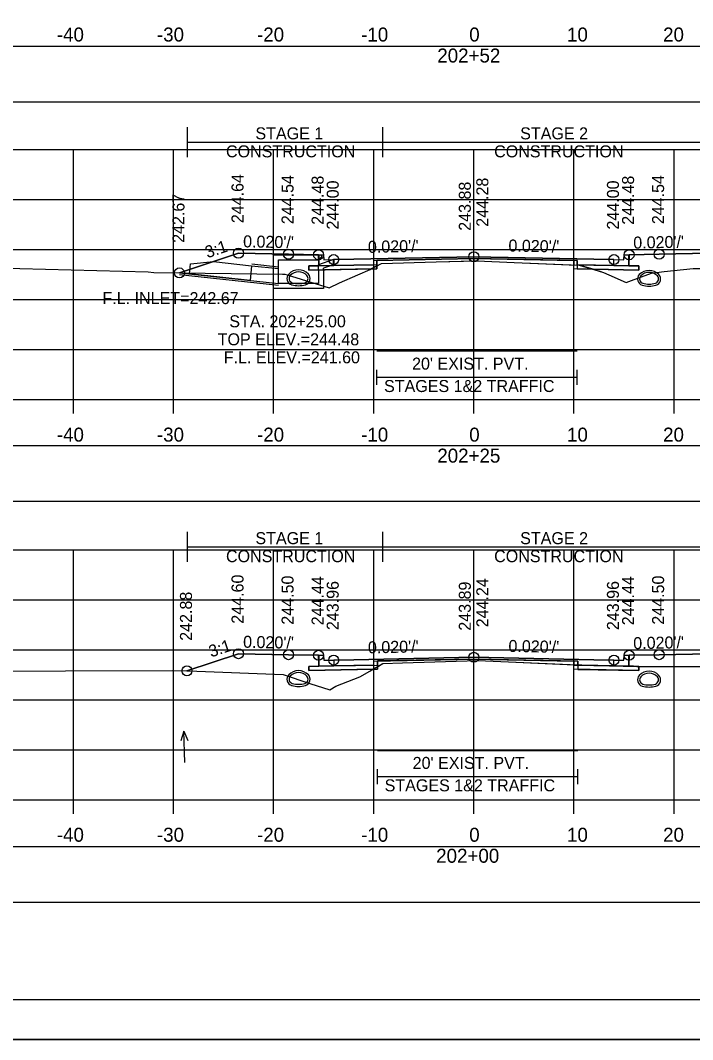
# Model space of a CAD drawing. Extents: x 1369627 to 1374022, y 380035 to 398173.
# Drawn here: x 1372053.2 to 1372120.4, y 380678.8 to 380780.7 of the extents above; entities that cross this region are included whole.
import ezdxf

# ---------------------------------------------------------------- set-up
doc = ezdxf.new("R2010")
doc.units = 0
for name, color, linetype in [('Default', 7, 'Continuous'), ('R_Alt Surface', 7, 'Continuous'), ('R_Axis', 7, 'Continuous'), ('R_Axis Annot', 7, 'Continuous'), ('R_Border', 7, 'Continuous'), ('R_Border Notes', 7, 'Continuous'), ('R_Drive', 7, 'Continuous'), ('R_Exist Surface', 7, 'Continuous'), ('R_Fin Surface', 7, 'Continuous'), ('R_Grid', 7, 'Continuous'), ('R_MOT', 7, 'Continuous'), ('R_No Plot', 7, 'Continuous'), ('R_Water', 7, 'Continuous'), ('R_Water Annot', 7, 'Continuous'), ('R_Xsect Elev', 7, 'Continuous'), ('R_Xsect Slope', 7, 'Continuous'), ('T_Vehicle Path Rt', 7, 'Continuous')]:
    doc.layers.add(name, color=color, linetype=linetype)

msp = doc.modelspace()

# ---------------------------------------------------------------- linework, layer by layer
at = {"layer": 'Default'}
for p, q in [((1372088.85, 380744.26), (1372088.85, 380745.76)), ((1372088.85, 380745.01), (1372108.85, 380745.01)), ((1372108.85, 380744.26), (1372108.85, 380745.76)), ((1372088.92, 380704.34), (1372088.92, 380705.84)), ((1372108.92, 380704.34), (1372108.92, 380705.84)), ((1372088.92, 380705.09), (1372108.92, 380705.09))]:
    msp.add_line(p, q, dxfattribs=at)
for points in [[(1371948.53, 380772.53), (1372248.53, 380772.53), (1372248.53, 380778.06), (1371948.53, 380778.06)], [(1372083.02, 380757.25), (1372083.52, 380757.25), (1372083.53, 380756.75), (1372084.53, 380756.77), (1372084.53, 380756.18), (1372083.03, 380756.15)], [(1372113.53, 380756.75), (1372113.54, 380757.25), (1372114.04, 380757.25), (1372114.03, 380756.15), (1372112.53, 380756.18), (1372112.53, 380756.77)], [(1371948.53, 380732.62), (1372248.53, 380732.62), (1372248.53, 380738.14), (1371948.53, 380738.14)], [(1372083.02, 380717.21), (1372083.52, 380717.21), (1372083.53, 380716.71), (1372084.53, 380716.73), (1372084.53, 380716.15), (1372083.03, 380716.12)], [(1372113.53, 380716.71), (1372113.54, 380717.21), (1372114.04, 380717.21), (1372114.03, 380716.12), (1372112.53, 380716.15), (1372112.53, 380716.73)], [(1371948.53, 380692.54), (1372248.53, 380692.54), (1372248.53, 380698.06), (1371948.53, 380698.06)]]:
    msp.add_lwpolyline(points, close=True, dxfattribs=at)
at = {"layer": 'R_Alt Surface'}
for points in [[(1372083.03, 380757.25), (1372083.03, 380756.15), (1372084.53, 380756.18), (1372088.85, 380756.27), (1372088.85, 380756.69), (1372098.53, 380756.88), (1372108.85, 380756.67), (1372108.85, 380756.26), (1372112.53, 380756.18), (1372114.03, 380756.15), (1372114.03, 380757.25)], [(1372083.03, 380717.22), (1372083.03, 380716.12), (1372084.53, 380716.15), (1372088.92, 380716.24), (1372088.92, 380716.65), (1372098.53, 380716.84), (1372108.92, 380716.64), (1372108.92, 380716.22), (1372112.53, 380716.15), (1372114.03, 380716.12), (1372114.03, 380717.22)]]:
    msp.add_lwpolyline(points, dxfattribs=at)
for points in [[(1372082.03, 380756.13), (1372083.03, 380756.15), (1372084.53, 380756.18), (1372088.85, 380756.27), (1372088.85, 380755.85), (1372082.03, 380755.72)], [(1372115.03, 380756.13), (1372114.03, 380756.15), (1372112.53, 380756.18), (1372108.85, 380756.26), (1372108.85, 380755.84), (1372115.03, 380755.72)], [(1372082.03, 380716.1), (1372083.03, 380716.12), (1372084.53, 380716.15), (1372088.92, 380716.24), (1372088.92, 380715.82), (1372082.03, 380715.68)], [(1372115.03, 380716.1), (1372114.03, 380716.12), (1372112.53, 380716.15), (1372108.92, 380716.22), (1372108.92, 380715.8), (1372115.03, 380715.68)]]:
    msp.add_lwpolyline(points, close=True, dxfattribs=at)
at = {"layer": 'R_Axis'}
for p, q in [((1371948.53, 380742.77), (1372248.53, 380742.77)), ((1372058.53, 380741.37), (1372058.53, 380742.77)), ((1372068.53, 380741.37), (1372068.53, 380742.77)), ((1372078.53, 380741.37), (1372078.53, 380742.77)), ((1372088.53, 380741.37), (1372088.53, 380742.77)), ((1372098.53, 380741.37), (1372098.53, 380742.77)), ((1372108.53, 380741.37), (1372108.53, 380742.77)), ((1372118.53, 380741.37), (1372118.53, 380742.77)), ((1371948.53, 380702.77), (1372248.53, 380702.77)), ((1372058.53, 380701.37), (1372058.53, 380702.77)), ((1372068.53, 380701.37), (1372068.53, 380702.77)), ((1372078.53, 380701.37), (1372078.53, 380702.77)), ((1372088.53, 380701.37), (1372088.53, 380702.77)), ((1372098.53, 380701.37), (1372098.53, 380702.77)), ((1372108.53, 380701.37), (1372108.53, 380702.77)), ((1372118.53, 380701.37), (1372118.53, 380702.77))]:
    msp.add_line(p, q, dxfattribs=at)
at = {"layer": 'R_Border'}
msp.add_line((1372256.71, 380682.77), (1371940.53, 380682.77), dxfattribs=at)
at = {"layer": 'R_Drive'}
for centre, radius, start, end in [((1372080.51, 380754.88), 0.646, 136.3515, 253.9529), ((1372080.51, 380754.88), 0.646, 136.3515, 253.9529), ((1372081.02, 380754.39), 1.35, 43.6485, 136.3515), ((1372081.02, 380754.39), 1.35, 43.6485, 136.3515), ((1372080.51, 380754.88), 0.438, 136.3515, 253.9529), ((1372080.51, 380754.88), 0.438, 136.3515, 253.9529), ((1372081.02, 380754.39), 1.15, 43.6485, 136.3515), ((1372081.02, 380754.39), 1.15, 43.6485, 136.3515), ((1372081.53, 380754.88), 0.438, 286.0471, 43.6485), ((1372081.53, 380754.88), 0.438, 286.0471, 43.6485), ((1372081.53, 380754.88), 0.646, 286.0471, 43.6485), ((1372081.53, 380754.88), 0.646, 286.0471, 43.6485), ((1372115.53, 380754.83), 0.646, 136.3515, 253.9529), ((1372116.04, 380754.34), 1.35, 43.6485, 136.3515), ((1372116.04, 380754.34), 1.15, 43.6485, 136.3515), ((1372116.55, 380754.83), 0.646, 286.0471, 43.6485), ((1372081.02, 380756.66), 2.5, 253.9529, 286.0471), ((1372081.02, 380756.66), 2.5, 253.9529, 286.0471), ((1372081.02, 380756.66), 2.29, 253.9529, 286.0471), ((1372081.02, 380756.66), 2.29, 253.9529, 286.0471), ((1372115.53, 380754.83), 0.438, 136.3515, 253.9529), ((1372116.04, 380756.61), 2.5, 253.9529, 286.0471), ((1372116.04, 380756.61), 2.29, 253.9529, 286.0471), ((1372116.55, 380754.83), 0.438, 286.0471, 43.6485), ((1372081.02, 380714.33), 1.35, 43.6485, 136.3515), ((1372081.02, 380714.33), 1.15, 43.6485, 136.3515), ((1372116.04, 380714.27), 1.35, 43.6485, 136.3515), ((1372080.51, 380714.82), 0.646, 136.3515, 253.9529), ((1372080.51, 380714.82), 0.438, 136.3515, 253.9529), ((1372081.53, 380714.82), 0.438, 286.0471, 43.6485), ((1372081.53, 380714.82), 0.646, 286.0471, 43.6485), ((1372115.53, 380714.76), 0.646, 136.3515, 253.9529), ((1372115.53, 380714.76), 0.438, 136.3515, 253.9529), ((1372116.04, 380714.27), 1.15, 43.6485, 136.3515), ((1372116.55, 380714.76), 0.438, 286.0471, 43.6485), ((1372116.55, 380714.76), 0.646, 286.0471, 43.6485), ((1372081.02, 380716.6), 2.5, 253.9529, 286.0471), ((1372081.02, 380716.6), 2.29, 253.9529, 286.0471), ((1372116.04, 380716.54), 2.5, 253.9529, 286.0471), ((1372116.04, 380716.54), 2.29, 253.9529, 286.0471)]:
    msp.add_arc(centre, radius, start, end, dxfattribs=at)
at = {"layer": 'R_Exist Surface'}
for points in [[(1372050.58, 380755.94), (1372066.01, 380755.54), (1372066.57, 380755.48), (1372079.41, 380755.3), (1372079.66, 380755.3), (1372079.89, 380755.23), (1372084.07, 380753.96), (1372085.12, 380754.43), (1372086.94, 380755.26), (1372088.19, 380755.79), (1372089.32, 380756.38), (1372094.76, 380756.53), (1372098.85, 380756.66), (1372102.56, 380756.49), (1372109.06, 380756.21), (1372110.61, 380755.76), (1372111.49, 380755.48), (1372112.02, 380755.26), (1372113.74, 380754.48), (1372114.27, 380754.68), (1372116.29, 380755.4), (1372117.54, 380755.58), (1372120.45, 380755.89)], [(1372047, 380715.62), (1372068.44, 380715.69), (1372069.98, 380715.65), (1372079.49, 380715.3), (1372082.16, 380714.38), (1372084.15, 380713.77), (1372084.74, 380714.11), (1372087.14, 380715.07), (1372088.83, 380716.03), (1372089.43, 380716.39), (1372091.41, 380716.45), (1372098.92, 380716.68), (1372101.98, 380716.55), (1372109.31, 380716.23), (1372114.81, 380716.1), (1372122.23, 380716.08), (1372123.52, 380716.11), (1372131.02, 380716.13), (1372132.76, 380716.15), (1372134.33, 380716.18), (1372135.78, 380716.21), (1372141.81, 380716.22), (1372156.26, 380716.32)]]:
    msp.add_lwpolyline(points, dxfattribs=at)
at = {"layer": 'R_Fin Surface'}
for points in [[(1372069.12, 380755.44), (1372075.02, 380757.41), (1372080.02, 380757.31), (1372083.02, 380757.25), (1372083.52, 380757.25), (1372083.53, 380756.75), (1372084.53, 380756.77), (1372086.53, 380756.81), (1372098.53, 380757.05), (1372110.53, 380756.81), (1372112.53, 380756.77), (1372113.53, 380756.75), (1372113.54, 380757.25), (1372114.04, 380757.25), (1372117.04, 380757.31), (1372122.04, 380757.41), (1372126.58, 380755.9)], [(1372069.87, 380715.66), (1372075.02, 380717.37), (1372080.02, 380717.27), (1372083.02, 380717.21), (1372083.52, 380717.21), (1372083.53, 380716.71), (1372084.53, 380716.73), (1372086.53, 380716.77), (1372098.53, 380717.01), (1372110.53, 380716.77), (1372112.53, 380716.73), (1372113.53, 380716.71), (1372113.54, 380717.21), (1372114.04, 380717.21), (1372117.04, 380717.27), (1372122.04, 380717.37), (1372125.82, 380716.12)]]:
    msp.add_lwpolyline(points, dxfattribs=at)
at = {"layer": 'R_Grid'}
for p, q in [((1371948.53, 380767.77), (1372248.53, 380767.77)), ((1372058.53, 380742.77), (1372058.53, 380767.77)), ((1372068.53, 380742.77), (1372068.53, 380767.77)), ((1372078.53, 380742.77), (1372078.53, 380767.77)), ((1372088.53, 380742.77), (1372088.53, 380767.77)), ((1372098.53, 380742.77), (1372098.53, 380767.77)), ((1372108.53, 380742.77), (1372108.53, 380767.77)), ((1372118.53, 380742.77), (1372118.53, 380767.77)), ((1371948.53, 380762.77), (1372248.53, 380762.77)), ((1371948.53, 380757.77), (1372248.53, 380757.77)), ((1371948.53, 380752.77), (1372248.53, 380752.77)), ((1371948.53, 380747.77), (1372248.53, 380747.77)), ((1371948.53, 380742.77), (1372248.53, 380742.77)), ((1371948.53, 380727.77), (1372248.53, 380727.77)), ((1372058.53, 380702.77), (1372058.53, 380727.77)), ((1372068.53, 380702.77), (1372068.53, 380727.77)), ((1372078.53, 380702.77), (1372078.53, 380727.77)), ((1372088.53, 380702.77), (1372088.53, 380727.77)), ((1372098.53, 380702.77), (1372098.53, 380727.77)), ((1372108.53, 380702.77), (1372108.53, 380727.77)), ((1372118.53, 380702.77), (1372118.53, 380727.77)), ((1371948.53, 380722.77), (1372248.53, 380722.77)), ((1371948.53, 380717.77), (1372248.53, 380717.77)), ((1371948.53, 380712.77), (1372248.53, 380712.77)), ((1371948.53, 380707.77), (1372248.53, 380707.77)), ((1371948.53, 380702.77), (1372248.53, 380702.77))]:
    msp.add_line(p, q, dxfattribs=at)
at = {"layer": 'R_MOT'}
for p, q in [((1372069.94, 380767.01), (1372069.94, 380770.01)), ((1372089.43, 380767.01), (1372089.43, 380770.01)), ((1372069.94, 380768.51), (1372125.82, 380768.51)), ((1372069.94, 380726.54), (1372069.94, 380729.54)), ((1372089.43, 380726.54), (1372089.43, 380729.54)), ((1372069.94, 380728.04), (1372125.82, 380728.04))]:
    msp.add_line(p, q, dxfattribs=at)
at = {"layer": 'R_No Plot'}
for p, q in [((1372076.35, 380756.33), (1372079.02, 380756.04)), ((1372069.12, 380755.28), (1372079.02, 380754.21)), ((1371928.13, 380678.79), (1372261.46, 380678.79))]:
    msp.add_line(p, q, dxfattribs=at)
for points in [[(1371928.12, 380892.13), (1372261.46, 380892.13), (1372261.46, 380678.79), (1371928.12, 380678.79)], [(1372174.45, 380888.23), (1372194.07, 380888.23), (1372194.07, 380878.35), (1372210.18, 380878.35), (1372233.38, 380878.35), (1372233.38, 380845.68), (1372256.59, 380845.68), (1372256.71, 380682.77), (1371940.53, 380682.77), (1371940.53, 380888.23)], [(1372088.53, 380756.26), (1372084.53, 380756.18), (1372083.03, 380756.15), (1372082.03, 380756.13), (1372082.03, 380755.72), (1372088.53, 380755.85)], [(1372098.53, 380757.05), (1372086.53, 380756.81), (1372084.53, 380756.77), (1372084.53, 380756.18), (1372088.53, 380756.26), (1372088.53, 380756.68), (1372098.53, 380756.88), (1372108.53, 380756.68), (1372108.53, 380756.26), (1372112.53, 380756.18), (1372112.53, 380756.77), (1372110.53, 380756.81)], [(1372108.53, 380756.26), (1372112.53, 380756.18), (1372114.03, 380756.15), (1372115.03, 380756.13), (1372115.03, 380755.72), (1372108.53, 380755.85)], [(1372098.53, 380717.01), (1372086.53, 380716.77), (1372084.53, 380716.73), (1372084.53, 380716.15), (1372088.53, 380716.23), (1372088.53, 380716.64), (1372098.53, 380716.84), (1372108.53, 380716.64), (1372108.53, 380716.23), (1372112.53, 380716.15), (1372112.53, 380716.73), (1372110.53, 380716.77)], [(1372088.53, 380716.23), (1372084.53, 380716.15), (1372083.03, 380716.12), (1372082.03, 380716.1), (1372082.03, 380715.68), (1372088.53, 380715.81)], [(1372108.53, 380716.23), (1372112.53, 380716.15), (1372114.03, 380716.12), (1372115.03, 380716.1), (1372115.03, 380715.68), (1372108.53, 380715.81)]]:
    msp.add_lwpolyline(points, close=True, dxfattribs=at)
for points in [[(1372083.02, 380757.25), (1372083.03, 380756.15), (1372084.53, 380756.18), (1372088.53, 380756.26), (1372088.53, 380756.68), (1372098.53, 380756.88), (1372108.53, 380756.68), (1372108.53, 380756.26), (1372112.53, 380756.18), (1372114.03, 380756.15), (1372114.04, 380757.25)], [(1372088.85, 380747.66), (1372108.85, 380747.66)], [(1372083.02, 380717.21), (1372083.03, 380716.12), (1372084.53, 380716.15), (1372088.53, 380716.23), (1372088.53, 380716.64), (1372098.53, 380716.84), (1372108.53, 380716.64), (1372108.53, 380716.23), (1372112.53, 380716.15), (1372114.03, 380716.12), (1372114.04, 380717.21)], [(1372088.92, 380707.68), (1372108.92, 380707.68)]]:
    msp.add_lwpolyline(points, dxfattribs=at)
for centre in [(1372075.02, 380757.41), (1372080.02, 380757.31), (1372083.02, 380757.25), (1372084.53, 380756.77), (1372098.53, 380757.05), (1372112.53, 380756.77), (1372114.04, 380757.25), (1372117.04, 380757.31), (1372069.12, 380755.44), (1372075.02, 380717.37), (1372080.02, 380717.27), (1372083.02, 380717.21), (1372098.53, 380717.01), (1372114.04, 380717.21), (1372117.04, 380717.27), (1372084.53, 380716.73), (1372112.53, 380716.73), (1372069.87, 380715.66)]:
    msp.add_circle(centre, 0.5, dxfattribs=at)
at = {"layer": 'R_Water'}
for p, q in [((1372078.52, 380757.25), (1372083.27, 380757.25)), ((1372078.52, 380755.75), (1372078.52, 380757.25)), ((1372083.35, 380757.09), (1372083.27, 380757.25)), ((1372079.02, 380755.75), (1372079.02, 380756.75)), ((1372079.02, 380756.75), (1372083.02, 380756.75)), ((1372083.35, 380757.09), (1372083.02, 380756.75)), ((1372084.52, 380756.77), (1372083.02, 380756.25)), ((1372083.02, 380755.75), (1372083.02, 380756.25)), ((1372084.52, 380756.24), (1372083.52, 380755.9)), ((1372069.12, 380755.44), (1372079.02, 380754.37)), ((1372069.12, 380755.44), (1372079.02, 380754.37)), ((1372076.33, 380756.16), (1372079.02, 380755.87)), ((1372083.52, 380755.75), (1372083.52, 380755.9))]:
    msp.add_line(p, q, dxfattribs=at)
msp.add_lwpolyline([(1372076.33, 380756.16), (1372076.17, 380754.67), (1372070.12, 380755.33), (1372070.23, 380756.36), (1372072.52, 380756.58)], close=True, dxfattribs=at)
for points in [[(1372084.52, 380756.24), (1372084.52, 380756.77)], [(1372083.52, 380755.75), (1372083.52, 380753.87), (1372081.02, 380753.87), (1372078.52, 380753.87), (1372078.52, 380755.75)], [(1372083.02, 380755.75), (1372083.02, 380754.37), (1372081.02, 380754.37), (1372079.02, 380754.37), (1372079.02, 380755.75)]]:
    msp.add_lwpolyline(points, dxfattribs=at)
at = {"layer": 'R_Water Annot'}
for p, q in [((1372069.57, 380709.64), (1372069.25, 380708.67)), ((1372069.67, 380706.5), (1372069.57, 380709.64)), ((1372069.57, 380709.64), (1372069.95, 380708.69))]:
    msp.add_line(p, q, dxfattribs=at)
at = {"layer": 'R_Xsect Elev'}
for p, q in [((1372098.53, 380756.65), (1372098.53, 380766.65)), ((1372098.53, 380716.67), (1372098.53, 380726.67))]:
    msp.add_line(p, q, dxfattribs=at)
at = {"layer": 'T_Vehicle Path Rt'}
for p, q in [((1372083.03, 380756.15), (1372083.02, 380757.25)), ((1372114.04, 380757.25), (1372114.03, 380756.15)), ((1372088.85, 380756.14), (1372089.32, 380756.38)), ((1372088.85, 380756.27), (1372088.85, 380756.14)), ((1372098.53, 380756.88), (1372098.53, 380756.65)), ((1372098.53, 380756.65), (1372098.53, 380756.88)), ((1372108.85, 380756.22), (1372108.85, 380756.26)), ((1372108.85, 380756.22), (1372108.85, 380755.84)), ((1372088.29, 380755.84), (1372082.03, 380755.72)), ((1372088.85, 380756.14), (1372088.29, 380755.84)), ((1372088.29, 380755.84), (1372088.85, 380755.85)), ((1372088.85, 380755.85), (1372088.85, 380756.14)), ((1372108.85, 380755.84), (1372110.44, 380755.81)), ((1372110.44, 380755.81), (1372110.61, 380755.76)), ((1372110.61, 380755.76), (1372111.02, 380755.63)), ((1372111.02, 380755.63), (1372111.49, 380755.48)), ((1372083.03, 380716.12), (1372083.02, 380717.21)), ((1372108.92, 380716.25), (1372108.92, 380716.64)), ((1372114.04, 380717.21), (1372114.03, 380716.12)), ((1372088.45, 380715.81), (1372082.03, 380715.68)), ((1372088.45, 380715.81), (1372088.92, 380715.82)), ((1372088.92, 380716.24), (1372088.92, 380716.08)), ((1372088.92, 380715.82), (1372088.92, 380716.08)), ((1372108.92, 380716.25), (1372108.92, 380716.22)), ((1372108.92, 380716.22), (1372112.53, 380716.15)), ((1372112.53, 380716.15), (1372108.92, 380716.22)), ((1372114.03, 380716.12), (1372112.53, 380716.15)), ((1372112.53, 380716.15), (1372114.03, 380716.12)), ((1372114.03, 380716.12), (1372112.53, 380716.15)), ((1372114.49, 380716.11), (1372114.03, 380716.12)), ((1372114.03, 380716.12), (1372114.03, 380716.12)), ((1372114.49, 380716.11), (1372114.81, 380716.1)), ((1372114.81, 380716.1), (1372114.88, 380716.1))]:
    msp.add_line(p, q, dxfattribs=at)
for points in [[(1372083.02, 380757.25), (1372080.02, 380757.31), (1372075.02, 380757.41), (1372069.12, 380755.44)], [(1372126.58, 380755.9), (1372122.04, 380757.41), (1372117.04, 380757.31), (1372114.04, 380757.25)], [(1372098.53, 380756.88), (1372088.85, 380756.69), (1372088.85, 380756.27)], [(1372089.32, 380756.38), (1372094.76, 380756.53), (1372098.53, 380756.65)], [(1372108.85, 380756.26), (1372108.85, 380756.67), (1372098.53, 380756.88)], [(1372098.53, 380756.65), (1372098.85, 380756.66), (1372102.56, 380756.49), (1372108.85, 380756.22)], [(1372110.44, 380755.81), (1372109.06, 380756.21), (1372108.85, 380756.22)], [(1372069.12, 380755.44), (1372079.41, 380755.3), (1372079.66, 380755.3), (1372079.89, 380755.23), (1372084.07, 380753.96), (1372085.12, 380754.43), (1372086.94, 380755.26), (1372088.19, 380755.79), (1372088.29, 380755.84)], [(1372082.03, 380755.72), (1372082.03, 380756.13), (1372083.03, 380756.15)], [(1372114.03, 380756.15), (1372115.03, 380756.13), (1372115.03, 380755.72), (1372110.44, 380755.81)], [(1372111.49, 380755.48), (1372112.02, 380755.26), (1372113.74, 380754.48), (1372114.27, 380754.68), (1372116.29, 380755.4), (1372117.54, 380755.58), (1372120.45, 380755.89), (1372124.36, 380755.87), (1372126.58, 380755.9)], [(1372083.02, 380717.21), (1372080.02, 380717.27), (1372075.02, 380717.37), (1372069.87, 380715.66)], [(1372108.92, 380716.64), (1372098.53, 380716.84), (1372088.92, 380716.65), (1372088.92, 380716.24)], [(1372088.92, 380716.08), (1372089.43, 380716.39), (1372091.41, 380716.45), (1372098.92, 380716.68), (1372101.98, 380716.55), (1372108.92, 380716.25)], [(1372125.82, 380716.12), (1372122.04, 380717.37), (1372117.04, 380717.27), (1372114.04, 380717.21)], [(1372069.87, 380715.66), (1372069.98, 380715.65), (1372079.49, 380715.3), (1372082.16, 380714.38), (1372084.15, 380713.77), (1372084.74, 380714.11), (1372087.14, 380715.07), (1372088.14, 380715.64), (1372088.45, 380715.81)], [(1372082.03, 380715.68), (1372082.03, 380716.1), (1372083.03, 380716.12)], [(1372088.92, 380716.08), (1372088.83, 380716.03), (1372088.45, 380715.81)], [(1372112.53, 380716.15), (1372109.31, 380716.23), (1372108.92, 380716.25)], [(1372108.92, 380716.22), (1372108.92, 380715.8), (1372115.03, 380715.68), (1372115.03, 380716.1), (1372114.88, 380716.1)], [(1372112.53, 380716.15), (1372112.53, 380716.15)], [(1372112.53, 380716.15), (1372112.53, 380716.15)], [(1372114.03, 380716.12), (1372114.03, 380716.12), (1372114.49, 380716.11)], [(1372114.88, 380716.1), (1372114.81, 380716.1), (1372114.49, 380716.11)], [(1372114.88, 380716.1), (1372115.03, 380716.1), (1372122.23, 380716.08), (1372123.52, 380716.11), (1372125.82, 380716.12)]]:
    msp.add_lwpolyline(points, dxfattribs=at)

# ---------------------------------------------------------------- texts
at = {"layer": 'R_Axis Annot'}
for s, height, p in [('-40', 1.4, (1372056.87, 380778.57)), ('-30', 1.4, (1372066.87, 380778.57)), ('-20', 1.4, (1372076.87, 380778.57)), ('-10', 1.4, (1372087.27, 380778.57)), ('0', 1.4, (1372098.07, 380778.57)), ('10', 1.4, (1372107.84, 380778.57)), ('20', 1.4, (1372117.44, 380778.57)), ('202+52', 1.4, (1372094.88, 380776.47)), ("20' EXIST. PVT.", 1.2, (1372092.36, 380745.77)), ('STAGES 1&2 TRAFFIC', 1.2, (1372089.56, 380743.53)), ('-40', 1.4, (1372056.87, 380738.57)), ('-30', 1.4, (1372066.87, 380738.57)), ('-20', 1.4, (1372076.87, 380738.57)), ('-10', 1.4, (1372087.27, 380738.57)), ('0', 1.4, (1372098.07, 380738.57)), ('10', 1.4, (1372107.84, 380738.57)), ('20', 1.4, (1372117.44, 380738.57)), ('202+25', 1.4, (1372094.88, 380736.47)), ("20' EXIST. PVT.", 1.2, (1372092.42, 380705.85)), ('STAGES 1&2 TRAFFIC', 1.2, (1372089.62, 380703.61)), ('-40', 1.4, (1372056.87, 380698.57)), ('-30', 1.4, (1372066.87, 380698.57)), ('-20', 1.4, (1372076.87, 380698.57)), ('-10', 1.4, (1372087.27, 380698.57)), ('0', 1.4, (1372098.07, 380698.57)), ('10', 1.4, (1372107.84, 380698.57)), ('20', 1.4, (1372117.44, 380698.57)), ('202+00', 1.4, (1372094.77, 380696.47))]:
    msp.add_text(s, height=height, dxfattribs=at).set_placement(p)
at = {"layer": 'R_Border Notes'}
msp.add_text('F.L. INLET=242.67', height=1.2, dxfattribs=at).set_placement((1372061.43, 380752.32))
at = {"layer": 'R_MOT'}
for s, p in [('STAGE 1', (1372076.71, 380768.79)), ('STAGE 2', (1372103.16, 380768.79)), ('CONSTRUCTION', (1372073.77, 380766.99)), ('CONSTRUCTION', (1372100.56, 380766.99)), ('STAGE 1', (1372076.71, 380728.32)), ('STAGE 2', (1372103.16, 380728.32)), ('CONSTRUCTION', (1372073.77, 380726.52)), ('CONSTRUCTION', (1372100.56, 380726.52))]:
    msp.add_text(s, height=1.2, dxfattribs=at).set_placement(p)
at = {"layer": 'R_Water Annot'}
for s, p in [('STA. 202+25.00', (1372074.1, 380750)), ('TOP ELEV.=244.48', (1372072.94, 380748.2)), ('F.L. ELEV.=241.60', (1372073.55, 380746.4))]:
    msp.add_text(s, height=1.2, dxfattribs=at).set_placement(p)
at = {"layer": 'R_Xsect Elev'}
for s, p in [('244.64', (1372075.52, 380760.41)), ('244.54', (1372080.52, 380760.31)), ('244.48', (1372083.52, 380760.25)), ('244.00', (1372085.03, 380759.77)), ('243.88', (1372098.23, 380759.65)), ('244.28', (1372099.98, 380760.05)), ('244.00', (1372113.03, 380759.77)), ('244.48', (1372114.54, 380760.25)), ('244.54', (1372117.54, 380760.31)), ('242.67', (1372069.62, 380758.44)), ('244.60', (1372075.52, 380720.37)), ('244.50', (1372080.52, 380720.27)), ('244.44', (1372083.52, 380720.21)), ('244.24', (1372099.98, 380720.01)), ('244.44', (1372114.54, 380720.21)), ('244.50', (1372117.54, 380720.27)), ('243.96', (1372085.03, 380719.73)), ('243.89', (1372098.23, 380719.67)), ('243.96', (1372113.03, 380719.73)), ('242.88', (1372070.37, 380718.66))]:
    msp.add_text(s, height=1.2, rotation=90, dxfattribs=at).set_placement(p)
at = {"layer": 'R_Xsect Slope'}
for s, rotation, p in [('3:1', 18.4332, (1372071.91, 380756.9)), ("0.020'/'", 358.8542, (1372075.47, 380758)), ("0.020'/'", 1.1458, (1372087.96, 380757.44)), ("0.020'/'", 358.8542, (1372101.98, 380757.58)), ("0.020'/'", 1.1458, (1372114.47, 380757.86)), ('3:1', 18.4332, (1372072.28, 380716.99)), ("0.020'/'", 358.8542, (1372075.47, 380717.97)), ("0.020'/'", 1.1458, (1372087.96, 380717.4)), ("0.020'/'", 358.8542, (1372101.98, 380717.55)), ("0.020'/'", 1.1458, (1372114.47, 380717.82))]:
    msp.add_text(s, height=1.2, rotation=rotation, dxfattribs=at).set_placement(p)

doc.saveas('drawing.dxf')
